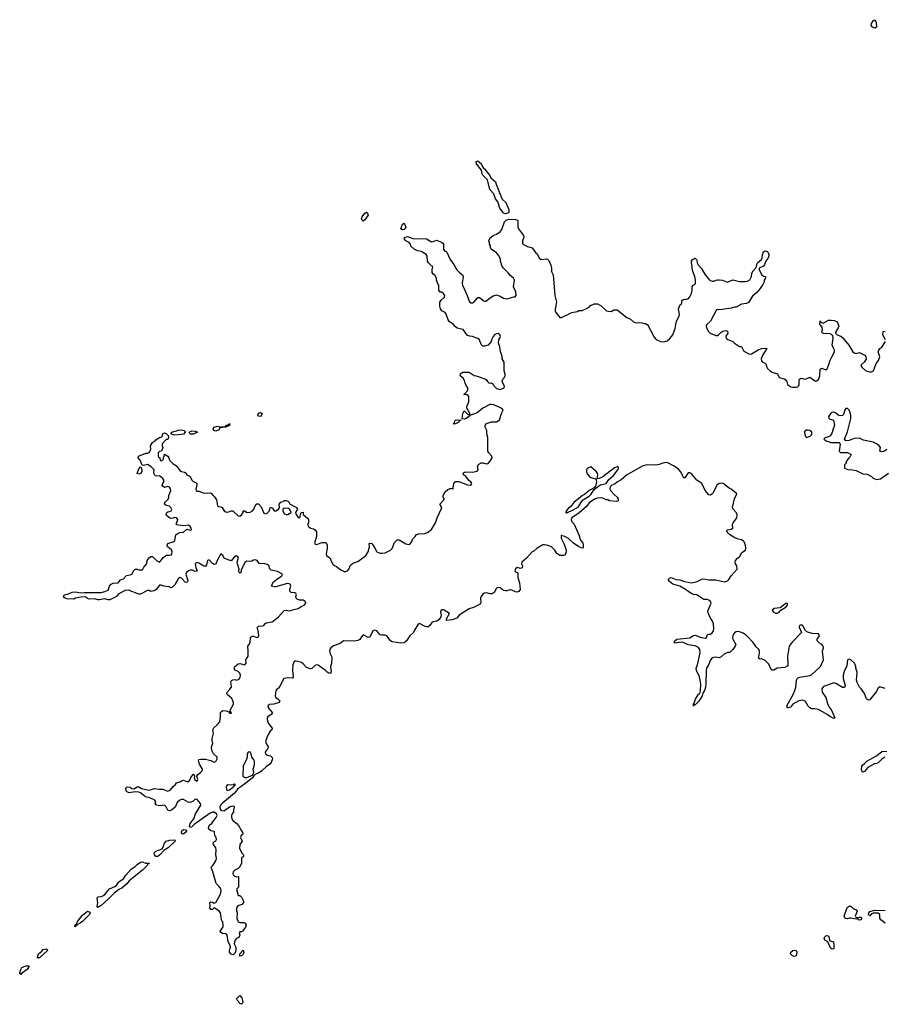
# Model space of a CAD drawing. Header units: inches. Extents: x 2396598 to 2566999, y 262085 to 451979.
# Tile 267 of 280: x 2510518 to 2520620, y 399981 to 411494. Entities that reach past the tile are written whole.
import ezdxf

# ---------------------------------------------------------------- set-up
doc = ezdxf.new("R2010")
doc.units = ezdxf.units.IN
doc.header["$MEASUREMENT"] = 0
for name, color, linetype in [('C5319', 7, 'Continuous'), ('C5410', 7, 'Continuous'), ('C5420', 7, 'Continuous'), ('C5421', 7, 'Continuous')]:
    doc.layers.add(name, color=color, linetype=linetype)

msp = doc.modelspace()

# ---------------------------------------------------------------- linework, layer by layer
at = {"layer": 'C5319', "color": 5, "elevation": 40}
msp.add_lwpolyline([(2513123, 400000), (2513119, 399990), (2513110, 399981), (2513090, 399989), (2513084, 400000)], dxfattribs=at)
at = {"layer": 'C5410', "color": 5, "elevation": 40}
for points in [[(2516190, 409224), (2516170, 409232), (2516129, 409289), (2516104, 409364), (2516078, 409398), (2516056, 409456), (2516013, 409510), (2515982, 409622), (2515930, 409675), (2515923, 409690), (2515915, 409735), (2515855, 409810), (2515850, 409834), (2515870, 409842), (2515892, 409830), (2515910, 409812), (2515921, 409781), (2515938, 409758), (2515950, 409751), (2516010, 409671), (2516023, 409643), (2516078, 409598), (2516085, 409570), (2516143, 409423), (2516157, 409397), (2516198, 409358), (2516233, 409273), (2516234, 409246), (2516226, 409234), (2516210, 409226)], [(2514530, 409139), (2514519, 409150), (2514513, 409170), (2514521, 409190), (2514550, 409231), (2514570, 409243), (2514581, 409230), (2514588, 409210), (2514550, 409154)], [(2514990, 409035), (2514970, 409050), (2514990, 409105), (2515010, 409115), (2515028, 409070), (2515022, 409050), (2515010, 409040)], [(2513330, 406855), (2513310, 406858), (2513302, 406870), (2513310, 406894), (2513330, 406902), (2513352, 406890), (2513345, 406870)], [(2512810, 406682), (2512788, 406690), (2512778, 406710), (2512789, 406730), (2512830, 406742), (2512850, 406732), (2512907, 406733), (2512922, 406738), (2512926, 406750), (2512958, 406762), (2512966, 406770), (2512974, 406770), (2512970, 406748), (2512942, 406738), (2512928, 406728), (2512858, 406722), (2512844, 406696), (2512830, 406689)], [(2515648, 406812), (2515674, 406814), (2515674, 406810), (2515666, 406806), (2515654, 406806), (2515650, 406788), (2515610, 406768), (2515586, 406766), (2515598, 406782), (2515608, 406810), (2515630, 406816)], [(2512330, 406635), (2512310, 406638), (2512286, 406650), (2512290, 406672), (2512350, 406686), (2512370, 406696), (2512410, 406699), (2512442, 406690), (2512452, 406672), (2512430, 406649), (2512410, 406643)], [(2512550, 406649), (2512509, 406649), (2512498, 406670), (2512530, 406685), (2512570, 406682), (2512594, 406670)], [(2519730, 406696), (2519710, 406696), (2519690, 406684), (2519686, 406670), (2519690, 406642), (2519699, 406619), (2519710, 406608), (2519756, 406624), (2519775, 406645), (2519775, 406670), (2519752, 406690)], [(2511910, 406179), (2511890, 406186), (2511889, 406189), (2511910, 406242), (2511930, 406265), (2511939, 406259), (2511946, 406230), (2511946, 406210), (2511930, 406186)], [(2517510, 406268), (2517467, 406253), (2517330, 406149), (2517290, 406129), (2517267, 406127), (2517274, 406170), (2517269, 406190), (2517253, 406210), (2517190, 406265), (2517170, 406259), (2517150, 406246), (2517141, 406230), (2517139, 406210), (2517150, 406184), (2517170, 406157), (2517190, 406141), (2517245, 406125), (2517253, 406113), (2517257, 406090), (2517244, 406036), (2517236, 406030), (2517237, 406023), (2517170, 405989), (2517118, 405942), (2517095, 405930), (2516991, 405850), (2516959, 405801), (2516930, 405781), (2516904, 405750), (2516904, 405736), (2516894, 405730), (2516910, 405727), (2516923, 405737), (2516952, 405748), (2517045, 405795), (2517082, 405858), (2517102, 405878), (2517175, 405925), (2517194, 405946), (2517225, 405995), (2517242, 406010), (2517243, 406017), (2517250, 406016), (2517279, 406041), (2517305, 406055), (2517370, 406071), (2517403, 406117), (2517455, 406165), (2517506, 406230), (2517516, 406250)], [(2513630, 405784), (2513603, 405777), (2513592, 405770), (2513591, 405750), (2513610, 405717), (2513630, 405708), (2513650, 405708), (2513688, 405730), (2513682, 405750), (2513669, 405769), (2513659, 405779)], [(2519470, 404669), (2519403, 404617), (2519334, 404610), (2519312, 404590), (2519322, 404570), (2519350, 404556), (2519370, 404555), (2519390, 404567), (2519412, 404588), (2519475, 404630), (2519491, 404650), (2519488, 404668)], [(2513210, 402933), (2513187, 402930), (2513177, 402910), (2513174, 402870), (2513163, 402837), (2513129, 402770), (2513127, 402650), (2513150, 402635), (2513170, 402634), (2513190, 402640), (2513238, 402662), (2513255, 402690), (2513246, 402730), (2513260, 402780), (2513261, 402821), (2513256, 402836), (2513232, 402870), (2513222, 402910)], [(2513030, 402554), (2513014, 402550), (2513014, 402546), (2512995, 402545), (2512950, 402549), (2512940, 402540), (2512931, 402529), (2512936, 402490), (2512950, 402483), (2512970, 402488), (2513022, 402530), (2513022, 402538), (2513038, 402550)], [(2512414, 401974), (2512410, 401990), (2512412, 402010), (2512430, 402026), (2512462, 402022), (2512468, 402010), (2512450, 401987), (2512430, 401974)], [(2512110, 401708), (2512092, 401730), (2512090, 401751), (2512110, 401772), (2512181, 401799), (2512190, 401811), (2512210, 401864), (2512230, 401889), (2512270, 401900), (2512330, 401903), (2512336, 401890), (2512252, 401810), (2512201, 401779), (2512150, 401725), (2512130, 401711)], [(2511990, 401632), (2512033, 401633), (2512033, 401630), (2512025, 401625), (2512011, 401629), (2512013, 401610), (2511954, 401550), (2511796, 401424), (2511770, 401389), (2511710, 401340), (2511678, 401322), (2511621, 401279), (2511553, 401210), (2511470, 401136), (2511450, 401123), (2511430, 401113), (2511423, 401123), (2511430, 401170), (2511425, 401215), (2511430, 401236), (2511470, 401242), (2511490, 401250), (2511513, 401267), (2511567, 401330), (2511630, 401357), (2511650, 401370), (2511674, 401410), (2511690, 401426), (2511730, 401450), (2511757, 401490), (2511819, 401561), (2511869, 401591), (2511890, 401614), (2511930, 401643), (2511950, 401648)], [(2511170, 400888), (2511162, 400890), (2511167, 400910), (2511180, 400920), (2511195, 400950), (2511250, 401024), (2511310, 401070), (2511337, 401057), (2511342, 401050), (2511333, 401030), (2511250, 400949), (2511225, 400930), (2511201, 400919), (2511190, 400906), (2511175, 400905)], [(2510730, 400518), (2510727, 400527), (2510736, 400570), (2510777, 400603), (2510790, 400621), (2510834, 400630), (2510841, 400610), (2510750, 400526), (2510735, 400525)], [(2513090, 400546), (2513089, 400570), (2513130, 400614), (2513138, 400590), (2513130, 400568), (2513110, 400548)], [(2519570, 400539), (2519548, 400548), (2519525, 400570), (2519528, 400590), (2519550, 400612), (2519570, 400615), (2519589, 400609), (2519600, 400590), (2519590, 400549)], [(2510530, 400330), (2510518, 400338), (2510518, 400350), (2510530, 400390), (2510543, 400410), (2510590, 400433), (2510630, 400430), (2510622, 400418), (2510622, 400410), (2510605, 400390), (2510539, 400341)]]:
    msp.add_lwpolyline(points, close=True, dxfattribs=at)
for points in [[(2520000, 403339), (2519990, 403344), (2519951, 403371), (2519850, 403429), (2519810, 403438), (2519770, 403438), (2519750, 403446), (2519730, 403466), (2519700, 403520), (2519670, 403538), (2519622, 403530), (2519550, 403489), (2519523, 403457), (2519490, 403444), (2519481, 403470), (2519555, 403605), (2519574, 403650), (2519587, 403690), (2519594, 403770), (2519605, 403795), (2519633, 403807), (2519750, 403824), (2519770, 403833), (2519873, 403930), (2519910, 404010), (2519900, 404110), (2519908, 404150), (2519905, 404170), (2519890, 404187), (2519862, 404202), (2519835, 404230), (2519837, 404250), (2519865, 404290), (2519860, 404300), (2519850, 404312), (2519777, 404317), (2519716, 404336), (2519695, 404355), (2519670, 404405), (2519650, 404419), (2519630, 404412), (2519624, 404390), (2519652, 404330), (2519545, 404215), (2519510, 404170), (2519491, 404050), (2519492, 403948), (2519484, 403936), (2519460, 403920), (2519370, 403913), (2519330, 403889), (2519310, 403889), (2519297, 403897), (2519270, 403958), (2519230, 404002), (2519190, 404022), (2519170, 404015), (2519149, 404029), (2519159, 404061), (2519163, 404090), (2519161, 404110), (2519153, 404130), (2519122, 404162), (2519089, 404210), (2519013, 404290), (2518970, 404321), (2518930, 404336), (2518910, 404339), (2518890, 404336), (2518870, 404323), (2518852, 404290), (2518847, 404267), (2518851, 404250), (2518885, 404190), (2518878, 404170), (2518850, 404129), (2518820, 404100), (2518810, 404095), (2518790, 404095), (2518750, 404075), (2518714, 404046), (2518690, 404034), (2518650, 404039), (2518623, 404037), (2518610, 404034), (2518590, 404009), (2518568, 403950), (2518543, 403910), (2518537, 403890), (2518535, 403730), (2518530, 403690), (2518519, 403650), (2518499, 403621), (2518493, 403587), (2518453, 403527), (2518410, 403482), (2518398, 403482), (2518389, 403469), (2518389, 403490), (2518399, 403501), (2518416, 403550), (2518450, 403606), (2518463, 403617), (2518474, 403646), (2518476, 403724), (2518469, 403770), (2518461, 403810), (2518426, 403886), (2518424, 403910), (2518437, 403950), (2518467, 404090), (2518464, 404130), (2518450, 404152), (2518412, 404172), (2518330, 404185), (2518270, 404213), (2518250, 404215), (2518170, 404202), (2518164, 404210), (2518173, 404230), (2518198, 404250), (2518350, 404265), (2518390, 404292), (2518410, 404298), (2518482, 404270), (2518530, 404264), (2518542, 404270), (2518556, 404304), (2518570, 404311), (2518590, 404311), (2518610, 404325), (2518624, 404350), (2518629, 404370), (2518625, 404430), (2518609, 404470), (2518594, 404490), (2518570, 404538), (2518559, 404570), (2518562, 404590), (2518597, 404670), (2518589, 404690), (2518570, 404705), (2518550, 404713), (2518510, 404715), (2518430, 404769), (2518390, 404773), (2518363, 404783), (2518299, 404830), (2518230, 404869), (2518150, 404895), (2518110, 404924), (2518095, 404950), (2518110, 404965), (2518130, 404971), (2518188, 404948), (2518230, 404945), (2518285, 404925), (2518370, 404909), (2518434, 404926), (2518490, 404954), (2518510, 404956), (2518570, 404945), (2518650, 404944), (2518750, 404922), (2518770, 404924), (2518790, 404934), (2518804, 404950), (2518830, 404990), (2518900, 405070), (2518899, 405110), (2518883, 405130), (2518878, 405150), (2518881, 405170), (2518904, 405196), (2518930, 405213), (2518957, 405263), (2518998, 405290), (2519004, 405310), (2518997, 405350), (2518982, 405390), (2518970, 405401), (2518952, 405412), (2518902, 405422), (2518874, 405434), (2518810, 405475), (2518775, 405510), (2518792, 405528), (2518830, 405536), (2518850, 405547), (2518847, 405590), (2518853, 405610), (2518896, 405670), (2518900, 405710), (2518890, 405730), (2518854, 405770), (2518848, 405790), (2518869, 405891), (2518898, 405950), (2518830, 406006), (2518810, 406014), (2518770, 406049), (2518738, 406070), (2518710, 406075), (2518692, 406070), (2518664, 406050), (2518619, 405961), (2518610, 405949), (2518590, 405934), (2518570, 405939), (2518526, 405990), (2518490, 406070), (2518431, 406111), (2518370, 406181), (2518350, 406195), (2518330, 406194), (2518290, 406136), (2518279, 406139), (2518270, 406144), (2518262, 406170), (2518239, 406210), (2518210, 406244), (2518159, 406279), (2518092, 406312), (2518070, 406315), (2518034, 406310), (2517990, 406293), (2517950, 406284), (2517851, 406289), (2517790, 406275), (2517610, 406167), (2517545, 406115), (2517501, 406090), (2517474, 406066), (2517438, 406050), (2517416, 406030), (2517415, 406010), (2517425, 405985), (2517463, 405943), (2517499, 405910), (2517511, 405890), (2517510, 405868), (2517490, 405859), (2517410, 405868), (2517390, 405878), (2517370, 405878), (2517330, 405898), (2517310, 405902), (2517270, 405899), (2517233, 405887), (2517170, 405844), (2517139, 405801), (2517054, 405726), (2516971, 405670), (2516961, 405650), (2516965, 405630), (2516996, 405596), (2517051, 405470), (2517071, 405410), (2517096, 405376), (2517103, 405350), (2517100, 405320), (2517090, 405315), (2517050, 405330), (2516990, 405374), (2516930, 405429), (2516886, 405450), (2516858, 405458), (2516850, 405466), (2516845, 405455), (2516846, 405430), (2516881, 405361), (2516905, 405290), (2516905, 405270), (2516890, 405238), (2516870, 405228), (2516830, 405228), (2516794, 405254), (2516769, 405290), (2516730, 405329), (2516690, 405344), (2516650, 405354), (2516630, 405354), (2516564, 405316), (2516530, 405284), (2516505, 405270), (2516441, 405199), (2516386, 405150), (2516381, 405130), (2516391, 405110), (2516390, 405086), (2516370, 405078), (2516330, 405089), (2516310, 405074), (2516303, 405050), (2516310, 405038), (2516331, 405031), (2516339, 405019), (2516339, 404970), (2516357, 404910), (2516365, 404830), (2516350, 404808), (2516330, 404802), (2516310, 404804), (2516270, 404824), (2516250, 404829), (2516210, 404817), (2516190, 404817), (2516170, 404821), (2516130, 404849), (2516110, 404855), (2516090, 404848), (2516063, 404797), (2516038, 404782), (2516010, 404779), (2515971, 404791), (2515950, 404790), (2515930, 404778), (2515910, 404750), (2515904, 404730), (2515905, 404675), (2515899, 404661), (2515820, 404620), (2515770, 404605), (2515652, 404530), (2515625, 404495), (2515570, 404477), (2515506, 404470), (2515505, 404490), (2515539, 404550), (2515479, 404590), (2515470, 404595), (2515450, 404595), (2515443, 404590), (2515435, 404570), (2515441, 404530), (2515437, 404510), (2515418, 404482), (2515390, 404462), (2515350, 404455), (2515334, 404446), (2515310, 404410), (2515290, 404393), (2515270, 404393), (2515257, 404397), (2515190, 404433), (2515175, 404425), (2515130, 404355), (2515121, 404330), (2515076, 404290), (2515039, 404230), (2515010, 404206), (2514970, 404204), (2514870, 404221), (2514850, 404233), (2514810, 404285), (2514790, 404296), (2514750, 404296), (2514730, 404303), (2514690, 404347), (2514665, 404355), (2514644, 404350), (2514610, 404275), (2514590, 404269), (2514530, 404302), (2514510, 404278), (2514494, 404246), (2514470, 404234), (2514430, 404229), (2514302, 404230), (2514261, 404199), (2514186, 404174), (2514155, 404150), (2514141, 404130), (2514137, 404110), (2514141, 404090), (2514161, 404050), (2514165, 404030), (2514161, 403970), (2514151, 403929), (2514159, 403870), (2514150, 403849), (2514130, 403853), (2514110, 403863), (2514090, 403883), (2514006, 403946), (2513990, 403949), (2513970, 403944), (2513930, 403908), (2513910, 403902), (2513870, 403919), (2513830, 403961), (2513810, 403976), (2513750, 403994), (2513730, 403994), (2513725, 403990), (2513711, 403949), (2513704, 403890), (2513715, 403805), (2513704, 403796), (2513650, 403799), (2513605, 403790), (2513559, 403701), (2513542, 403678), (2513526, 403670), (2513511, 403650), (2513503, 403590), (2513511, 403570), (2513539, 403550), (2513557, 403530), (2513551, 403510), (2513488, 403492), (2513435, 403485), (2513416, 403470), (2513424, 403444), (2513471, 403390), (2513456, 403370), (2513416, 403344), (2513408, 403330), (2513408, 403310), (2513422, 403270), (2513468, 403210), (2513464, 403190), (2513445, 403175), (2513416, 403130), (2513399, 403079), (2513391, 403050), (2513396, 403030), (2513423, 402990), (2513418, 402970), (2513396, 402950), (2513388, 402930), (2513391, 402910), (2513401, 402901), (2513410, 402895), (2513450, 402886), (2513468, 402868), (2513470, 402850), (2513458, 402810), (2513442, 402790), (2513400, 402760), (2513348, 402710), (2513310, 402685), (2513283, 402677), (2513258, 402662), (2513239, 402630), (2513216, 402610), (2513150, 402558), (2513062, 402498), (2513026, 402450), (2512886, 402334), (2512865, 402310), (2512857, 402290), (2512862, 402262), (2512870, 402250), (2512890, 402242), (2512912, 402248), (2512970, 402289), (2513010, 402301), (2513019, 402299), (2513025, 402285), (2513016, 402250), (2513016, 402230), (2512999, 402210), (2512993, 402190), (2512991, 402170), (2512996, 402150), (2513010, 402131), (2513058, 402090), (2513082, 402062), (2513101, 402021), (2513121, 401990), (2513125, 401970), (2513102, 401950), (2513100, 401940), (2513098, 401930), (2513116, 401890), (2513091, 401850), (2513086, 401806), (2513112, 401750), (2513132, 401730), (2513132, 401710), (2513111, 401689), (2513111, 401630), (2513092, 401590), (2513070, 401569), (2513030, 401549), (2513011, 401530), (2513008, 401510), (2513014, 401494), (2513030, 401478), (2513050, 401472), (2513070, 401474), (2513074, 401470), (2513074, 401350), (2513054, 401330), (2513054, 401310), (2513070, 401254), (2513092, 401252), (2513110, 401234), (2513132, 401188), (2513132, 401170), (2513112, 401150), (2513068, 401132), (2513051, 401110), (2513051, 401070), (2513057, 401050), (2513055, 400990), (2513070, 400945), (2513090, 400936), (2513137, 400937), (2513151, 400930), (2513163, 400910), (2513156, 400884), (2513122, 400838), (2513108, 400828), (2513092, 400828), (2513082, 400818), (2513091, 400790), (2513079, 400761), (2513050, 400749), (2513030, 400728), (2513024, 400690), (2513043, 400650), (2513043, 400617), (2513035, 400585), (2513017, 400563), (2513010, 400559), (2512987, 400567), (2512969, 400589), (2512969, 400610), (2512982, 400650), (2512978, 400670), (2512952, 400710), (2512944, 400790), (2512930, 400804), (2512889, 400809), (2512858, 400830), (2512894, 400886), (2512897, 400903), (2512890, 400946), (2512878, 400958), (2512875, 400970), (2512865, 401050), (2512850, 401069), (2512810, 401099), (2512790, 401108), (2512770, 401089), (2512750, 401089), (2512738, 401110), (2512742, 401130), (2512738, 401170), (2512750, 401178), (2512770, 401176), (2512790, 401162), (2512810, 401171), (2512864, 401270), (2512873, 401310), (2512869, 401330), (2512850, 401358), (2512814, 401394), (2512775, 401530), (2512758, 401570), (2512758, 401590), (2512776, 401604), (2512792, 401628), (2512812, 401668), (2512817, 401690), (2512808, 401730), (2512813, 401787), (2512809, 401810), (2512782, 401850), (2512778, 401870), (2512794, 401886), (2512810, 401892), (2512817, 401910), (2512814, 401926), (2512810, 401938), (2512798, 401950), (2512796, 401996), (2512790, 402002), (2512750, 402008), (2512729, 402030), (2512725, 402050), (2512733, 402070), (2512762, 402098), (2512815, 402165), (2512824, 402190), (2512818, 402210), (2512790, 402228), (2512770, 402229), (2512742, 402218), (2512558, 402082), (2512530, 402058), (2512507, 402047), (2512502, 402062), (2512510, 402096), (2512552, 402148), (2512574, 402210), (2512635, 402310), (2512629, 402330), (2512590, 402375), (2512570, 402379), (2512544, 402356), (2512510, 402341), (2512485, 402345), (2512430, 402376), (2512410, 402376), (2512390, 402369), (2512359, 402341), (2512333, 402287), (2512290, 402253), (2512270, 402244), (2512249, 402250), (2512229, 402289), (2512210, 402309), (2512150, 402303), (2512118, 402310), (2512102, 402330), (2512108, 402350), (2512098, 402370), (2512037, 402397), (2511987, 402407), (2511930, 402454), (2511910, 402461), (2511870, 402466), (2511795, 402455), (2511766, 402470), (2511760, 402480), (2511758, 402510), (2511775, 402525), (2511810, 402521), (2511830, 402505), (2511850, 402501), (2511890, 402526), (2511910, 402526), (2511943, 402503), (2511989, 402491), (2512034, 402486), (2512094, 402506), (2512150, 402496), (2512190, 402495), (2512250, 402473), (2512276, 402484), (2512310, 402527), (2512337, 402550), (2512350, 402571), (2512390, 402581), (2512410, 402596), (2512430, 402601), (2512470, 402586), (2512493, 402587), (2512509, 402610), (2512520, 402640), (2512550, 402671), (2512554, 402670), (2512562, 402650), (2512558, 402630), (2512561, 402610), (2512590, 402591), (2512601, 402610), (2512586, 402650), (2512598, 402670), (2512629, 402691), (2512649, 402710), (2512655, 402730), (2512617, 402790), (2512607, 402830), (2512610, 402842), (2512633, 402847), (2512690, 402848), (2512753, 402833), (2512790, 402813), (2512810, 402822), (2512825, 402850), (2512824, 402870), (2512781, 402910), (2512761, 402950), (2512759, 402990), (2512774, 403030), (2512766, 403066), (2512766, 403090), (2512784, 403150), (2512775, 403190), (2512786, 403214), (2512830, 403251), (2512855, 403285), (2512866, 403350), (2512866, 403394), (2512874, 403406), (2512890, 403415), (2512931, 403411), (2512962, 403402), (2512970, 403387), (2512990, 403385), (2512994, 403390), (2512978, 403410), (2512981, 403430), (2513017, 403490), (2513018, 403510), (2512996, 403556), (2512943, 403603), (2512939, 403610), (2512941, 403630), (2512975, 403665), (2512992, 403690), (2512985, 403750), (2512993, 403767), (2513010, 403777), (2513030, 403778), (2513050, 403772), (2513070, 403778), (2513087, 403790), (2513095, 403805), (2513098, 403830), (2513090, 403854), (2513070, 403873), (2513030, 403890), (2513024, 403916), (2513030, 403931), (2513070, 403961), (2513090, 403967), (2513150, 403951), (2513164, 403970), (2513162, 404010), (2513189, 404051), (2513189, 404110), (2513182, 404170), (2513196, 404184), (2513209, 404211), (2513215, 404270), (2513221, 404279), (2513235, 404285), (2513250, 404286), (2513290, 404271), (2513310, 404282), (2513314, 404290), (2513308, 404332), (2513295, 404370), (2513298, 404390), (2513310, 404402), (2513355, 404405), (2513370, 404412), (2513382, 404430), (2513399, 404441), (2513466, 404454), (2513479, 404461), (2513542, 404510), (2513610, 404585), (2513630, 404591), (2513670, 404581), (2513721, 404599), (2513770, 404611), (2513806, 404634), (2513842, 404650), (2513862, 404670), (2513855, 404690), (2513830, 404706), (2513787, 404707), (2513759, 404719), (2513749, 404730), (2513745, 404750), (2513753, 404770), (2513745, 404785), (2513732, 404792), (2513690, 404797), (2513674, 404810), (2513673, 404830), (2513685, 404870), (2513679, 404890), (2513670, 404897), (2513650, 404901), (2513630, 404898), (2513510, 404863), (2513490, 404861), (2513462, 404870), (2513474, 404910), (2513481, 404919), (2513519, 404950), (2513570, 404982), (2513579, 404990), (2513589, 405010), (2513530, 405042), (2513458, 405058), (2513438, 405078), (2513433, 405110), (2513410, 405125), (2513370, 405137), (2513330, 405133), (2513317, 405137), (2513292, 405172), (2513270, 405177), (2513250, 405173), (2513230, 405161), (2513210, 405159), (2513170, 405164), (2513150, 405148), (2513104, 405056), (2513102, 405030), (2513090, 405022), (2513082, 405030), (2513078, 405050), (2513082, 405070), (2513061, 405130), (2513059, 405150), (2513072, 405190), (2513069, 405210), (2513050, 405227), (2513039, 405221), (2513024, 405210), (2512990, 405166), (2512910, 405195), (2512890, 405228), (2512870, 405248), (2512827, 405170), (2512810, 405128), (2512790, 405124), (2512770, 405134), (2512730, 405177), (2512711, 405169), (2512701, 405119), (2512690, 405102), (2512670, 405104), (2512610, 405141), (2512590, 405149), (2512578, 405142), (2512568, 405130), (2512575, 405090), (2512590, 405048), (2512570, 405042), (2512536, 405056), (2512510, 405056), (2512490, 405049), (2512467, 405030), (2512461, 405010), (2512479, 404950), (2512481, 404930), (2512477, 404923), (2512470, 404915), (2512450, 404919), (2512410, 404964), (2512390, 404973), (2512370, 404955), (2512330, 404886), (2512290, 404849), (2512262, 404862), (2512206, 404870), (2512170, 404882), (2512150, 404882), (2512111, 404830), (2512090, 404817), (2512050, 404809), (2512030, 404818), (2512010, 404818), (2511930, 404778), (2511910, 404778), (2511790, 404824), (2511750, 404821), (2511670, 404775), (2511650, 404748), (2511570, 404709), (2511550, 404709), (2511510, 404723), (2511449, 404709), (2511429, 404709), (2511390, 404722), (2511330, 404718), (2511310, 404726), (2511290, 404742), (2511250, 404744), (2511210, 404739), (2511170, 404729), (2511150, 404719), (2511070, 404723), (2511049, 404729), (2511039, 404739), (2511029, 404750), (2511038, 404770), (2511090, 404779), (2511130, 404801), (2511170, 404804), (2511230, 404791), (2511270, 404796), (2511470, 404796), (2511512, 404808), (2511550, 404825), (2511569, 404871), (2511585, 404895), (2511610, 404906), (2511670, 404911), (2511696, 404944), (2511730, 404958), (2511765, 404995), (2511810, 405002), (2511828, 405012), (2511850, 405054), (2511866, 405070), (2511891, 405071), (2511910, 405062), (2511950, 405062), (2511958, 405070), (2511967, 405093), (2511996, 405124), (2512007, 405153), (2512008, 405170), (2512030, 405202), (2512050, 405218), (2512070, 405218), (2512118, 405170), (2512150, 405152), (2512179, 405181), (2512194, 405206), (2512217, 405223), (2512230, 405231), (2512270, 405231), (2512290, 405238), (2512297, 405250), (2512299, 405270), (2512290, 405294), (2512270, 405314), (2512244, 405330), (2512242, 405350), (2512249, 405370), (2512310, 405387), (2512330, 405405), (2512342, 405470), (2512357, 405483), (2512390, 405496), (2512430, 405501), (2512470, 405538), (2512510, 405525), (2512526, 405530), (2512522, 405550), (2512510, 405568), (2512490, 405582), (2512430, 405574), (2512349, 405589), (2512349, 405610), (2512361, 405630), (2512364, 405650), (2512350, 405669), (2512328, 405672), (2512310, 405665), (2512283, 405663), (2512270, 405668), (2512235, 405695), (2512229, 405710), (2512239, 405730), (2512250, 405739), (2512270, 405742), (2512289, 405751), (2512294, 405766), (2512284, 405790), (2512270, 405804), (2512230, 405814), (2512208, 405830), (2512215, 405850), (2512258, 405890), (2512262, 405910), (2512259, 405930), (2512285, 405990), (2512281, 406010), (2512269, 406029), (2512250, 406034), (2512210, 406025), (2512190, 406038), (2512184, 406050), (2512189, 406070), (2512201, 406090), (2512201, 406110), (2512189, 406130), (2512150, 406159), (2512115, 406155), (2512101, 406161), (2512084, 406190), (2512088, 406230), (2512049, 406270), (2512010, 406293), (2511963, 406283), (2511950, 406286), (2511925, 406345), (2511902, 406370), (2511906, 406390), (2511990, 406426), (2512014, 406426), (2512030, 406432), (2512049, 406470), (2512048, 406510), (2512068, 406550), (2512095, 406565), (2512110, 406582), (2512128, 406592), (2512146, 406610), (2512170, 406614), (2512186, 406630), (2512186, 406650), (2512210, 406662), (2512234, 406650), (2512252, 406632), (2512258, 406610), (2512250, 406586), (2512230, 406586), (2512184, 406536), (2512182, 406510), (2512192, 406490), (2512173, 406447), (2512150, 406446), (2512134, 406430), (2512134, 406390), (2512138, 406378), (2512154, 406370), (2512158, 406338), (2512170, 406334), (2512198, 406350), (2512198, 406370), (2512206, 406390), (2512208, 406412), (2512250, 406391), (2512262, 406370), (2512270, 406342), (2512310, 406302), (2512350, 406278), (2512390, 406221), (2512410, 406211), (2512445, 406205), (2512462, 406190), (2512471, 406171), (2512510, 406151), (2512531, 406110), (2512540, 406100), (2512579, 406079), (2512587, 406070), (2512588, 406050), (2512576, 406010), (2512578, 405990), (2512590, 405983), (2512610, 405981), (2512662, 405962), (2512710, 405956), (2512750, 405962), (2512778, 405930), (2512796, 405916), (2512819, 405879), (2512831, 405810), (2512841, 405801), (2512870, 405797), (2512885, 405790), (2512908, 405750), (2512921, 405741), (2512950, 405736), (2512990, 405751), (2513010, 405751), (2513070, 405691), (2513090, 405687), (2513115, 405710), (2513129, 405730), (2513130, 405752), (2513150, 405752), (2513171, 405731), (2513210, 405735), (2513239, 405750), (2513253, 405770), (2513269, 405811), (2513290, 405832), (2513310, 405832), (2513338, 405798), (2513370, 405725), (2513390, 405718), (2513410, 405725), (2513433, 405747), (2513450, 405794), (2513470, 405782), (2513490, 405752), (2513510, 405751), (2513542, 405770), (2513554, 405786), (2513549, 405830), (2513570, 405851), (2513598, 405862), (2513610, 405872), (2513630, 405872), (2513650, 405865), (2513665, 405850), (2513672, 405832), (2513752, 405790), (2513762, 405770), (2513742, 405730), (2513744, 405716), (2513770, 405674), (2513790, 405674), (2513796, 405684), (2513798, 405710), (2513807, 405733), (2513830, 405734), (2513832, 405710), (2513878, 405670), (2513891, 405650), (2513892, 405610), (2513882, 405590), (2513892, 405570), (2513914, 405550), (2513950, 405542), (2513971, 405531), (2513984, 405504), (2513985, 405450), (2513966, 405390), (2513965, 405370), (2513970, 405362), (2513990, 405358), (2514050, 405381), (2514090, 405382), (2514097, 405377), (2514111, 405350), (2514111, 405310), (2514098, 405250), (2514102, 405230), (2514130, 405211), (2514150, 405191), (2514155, 405170), (2514179, 405119), (2514221, 405101), (2514270, 405063), (2514310, 405043), (2514330, 405041), (2514350, 405051), (2514364, 405070), (2514383, 405117), (2514410, 405141), (2514470, 405158), (2514562, 405230), (2514590, 405272), (2514606, 405330), (2514602, 405370), (2514607, 405373), (2514631, 405370), (2514663, 405323), (2514690, 405272), (2514730, 405258), (2514750, 405256), (2514790, 405261), (2514850, 405291), (2514870, 405312), (2514899, 405381), (2514930, 405412), (2514950, 405414), (2515030, 405366), (2515070, 405358), (2515078, 405362), (2515097, 405383), (2515110, 405422), (2515138, 405450), (2515150, 405472), (2515176, 405484), (2515254, 405486), (2515283, 405497), (2515330, 405532), (2515375, 405610), (2515395, 405670), (2515444, 405770), (2515449, 405790), (2515428, 405830), (2515476, 405884), (2515476, 405896), (2515466, 405910), (2515466, 405930), (2515490, 405974), (2515520, 406000), (2515549, 406011), (2515586, 406014), (2515582, 406022), (2515589, 406071), (2515596, 406084), (2515610, 406096), (2515650, 406096), (2515750, 406055), (2515790, 406052), (2515802, 406070), (2515789, 406090), (2515767, 406107), (2515730, 406155), (2515708, 406170), (2515698, 406190), (2515703, 406197), (2515715, 406205), (2515730, 406206), (2515810, 406202), (2515864, 406216), (2515874, 406230), (2515869, 406271), (2515882, 406298), (2515910, 406311), (2515930, 406311), (2515970, 406301), (2515990, 406303), (2516012, 406328), (2516039, 406370), (2516033, 406390), (2516001, 406430), (2515989, 406450), (2515986, 406466), (2515988, 406608), (2515978, 406650), (2515978, 406690), (2515958, 406730), (2515958, 406750), (2515968, 406770), (2515983, 406777), (2516030, 406791), (2516090, 406791), (2516110, 406802), (2516123, 406817), (2516149, 406891), (2516168, 406930), (2516160, 406940), (2516137, 406957), (2516058, 406990), (2516030, 406996), (2516010, 406993), (2515931, 406950), (2515864, 406896), (2515788, 406868), (2515772, 406868), (2515762, 406850), (2515734, 406830), (2515710, 406822), (2515686, 406826), (2515695, 406890), (2515710, 406922), (2515750, 406882), (2515770, 406874), (2515778, 406882), (2515778, 406890), (2515742, 406950), (2515744, 406970), (2515766, 407026), (2515766, 407090), (2515750, 407106), (2515708, 407110), (2515722, 407118), (2515726, 407130), (2515748, 407150), (2515755, 407165), (2515755, 407190), (2515736, 407216), (2515723, 407243), (2515717, 407277), (2515701, 407301), (2515666, 407330), (2515668, 407352), (2515690, 407372), (2515770, 407372), (2515830, 407332), (2515850, 407331), (2515954, 407294), (2515970, 407285), (2515984, 407264), (2516005, 407245), (2516030, 407246), (2516050, 407231), (2516061, 407210), (2516090, 407180), (2516130, 407171), (2516178, 407190), (2516182, 407210), (2516159, 407250), (2516154, 407270), (2516162, 407290), (2516176, 407304), (2516189, 407330), (2516189, 407350), (2516178, 407390), (2516178, 407490), (2516155, 407530), (2516155, 407555), (2516134, 407614), (2516129, 407670), (2516113, 407710), (2516117, 407750), (2516129, 407770), (2516134, 407790), (2516129, 407810), (2516110, 407823), (2516090, 407821), (2516070, 407812), (2516050, 407789), (2516031, 407750), (2516027, 407733), (2515992, 407690), (2515950, 407675), (2515930, 407675), (2515910, 407698), (2515892, 407752), (2515884, 407764), (2515837, 407777), (2515810, 407789), (2515773, 407793), (2515745, 407805), (2515698, 407870), (2515630, 407888), (2515606, 407906), (2515588, 407930), (2515541, 407961), (2515525, 407985), (2515501, 408050), (2515490, 408069), (2515450, 408089), (2515434, 408114), (2515426, 408146), (2515426, 408190), (2515444, 408216), (2515481, 408250), (2515485, 408270), (2515470, 408294), (2515450, 408309), (2515430, 408308), (2515415, 408330), (2515414, 408390), (2515404, 408404), (2515389, 408450), (2515389, 408470), (2515370, 408508), (2515350, 408518), (2515339, 408539), (2515337, 408570), (2515346, 408610), (2515330, 408615), (2515295, 408650), (2515282, 408670), (2515278, 408730), (2515268, 408748), (2515210, 408782), (2515166, 408790), (2515126, 408810), (2515090, 408846), (2515086, 408870), (2515068, 408888), (2515030, 408909), (2515009, 408930), (2515021, 408950), (2515050, 408959), (2515110, 408935), (2515270, 408930), (2515330, 408898), (2515350, 408900), (2515390, 408916), (2515450, 408890), (2515461, 408881), (2515470, 408870), (2515468, 408808), (2515486, 408786), (2515502, 408782), (2515510, 408774), (2515546, 408690), (2515590, 408631), (2515627, 408570), (2515657, 408537), (2515691, 408510), (2515699, 408490), (2515688, 408412), (2515693, 408390), (2515748, 408268), (2515770, 408202), (2515778, 408190), (2515790, 408183), (2515810, 408183), (2515830, 408196), (2515870, 408245), (2515890, 408245), (2515923, 408223), (2515931, 408211), (2515950, 408202), (2515964, 408204), (2515978, 408210), (2515998, 408230), (2516050, 408265), (2516090, 408278), (2516130, 408261), (2516170, 408236), (2516210, 408231), (2516293, 408253), (2516307, 408253), (2516318, 408270), (2516315, 408310), (2516289, 408370), (2516298, 408450), (2516288, 408470), (2516246, 408506), (2516229, 408529), (2516169, 408590), (2516155, 408610), (2516135, 408670), (2516135, 408690), (2516122, 408730), (2516090, 408768), (2516028, 408810), (2516018, 408830), (2516018, 408850), (2516008, 408870), (2516008, 408890), (2515998, 408910), (2516016, 408944), (2516049, 408971), (2516090, 408985), (2516129, 409010), (2516150, 409042), (2516184, 409130), (2516201, 409150), (2516230, 409160), (2516310, 409159), (2516338, 409150), (2516338, 409070), (2516345, 409050), (2516403, 408970), (2516407, 408950), (2516391, 408909), (2516391, 408890), (2516398, 408870), (2516450, 408841), (2516506, 408826), (2516545, 408770), (2516559, 408759), (2516588, 408708), (2516610, 408691), (2516670, 408698), (2516690, 408691), (2516700, 408680), (2516724, 408624), (2516731, 408589), (2516731, 408550), (2516751, 408510), (2516771, 408270), (2516791, 408190), (2516775, 408110), (2516775, 408090), (2516781, 408070), (2516830, 408011), (2516850, 408011), (2516970, 408071), (2517030, 408082), (2517050, 408094), (2517090, 408094), (2517116, 408104), (2517170, 408132), (2517189, 408151), (2517230, 408172), (2517270, 408172), (2517312, 408150), (2517374, 408090), (2517396, 408084), (2517430, 408082), (2517460, 408100), (2517500, 408100), (2517611, 408010), (2517653, 407993), (2517690, 407963), (2517710, 407953), (2517729, 407951), (2517750, 407955), (2517790, 407951), (2517810, 407943), (2517830, 407941), (2517850, 407931), (2517866, 407910), (2517871, 407891), (2517890, 407862), (2517930, 407782), (2517955, 407755), (2517970, 407745), (2518010, 407731), (2518046, 407726), (2518082, 407738), (2518115, 407765), (2518149, 407810), (2518175, 407885), (2518183, 407930), (2518194, 407966), (2518225, 408030), (2518229, 408050), (2518217, 408110), (2518222, 408138), (2518238, 408162), (2518249, 408170), (2518255, 408185), (2518255, 408210), (2518270, 408221), (2518290, 408226), (2518310, 408225), (2518329, 408231), (2518350, 408252), (2518369, 408291), (2518375, 408330), (2518374, 408370), (2518388, 408390), (2518413, 408407), (2518413, 408450), (2518406, 408490), (2518383, 408550), (2518376, 408590), (2518377, 408610), (2518368, 408650), (2518368, 408670), (2518378, 408690), (2518410, 408705), (2518425, 408690), (2518430, 408682), (2518435, 408650), (2518447, 408627), (2518485, 408585), (2518528, 408510), (2518570, 408461), (2518590, 408444), (2518610, 408435), (2518630, 408436), (2518650, 408447), (2518670, 408451), (2518689, 408451), (2518730, 408447), (2518790, 408426), (2518850, 408451), (2518930, 408431), (2518989, 408431), (2519022, 408438), (2519050, 408452), (2519069, 408490), (2519073, 408530), (2519090, 408559), (2519125, 408595), (2519129, 408630), (2519139, 408650), (2519184, 408690), (2519192, 408708), (2519198, 408750), (2519210, 408781), (2519230, 408791), (2519250, 408782), (2519262, 408770), (2519270, 408750), (2519272, 408730), (2519260, 408700), (2519237, 408670), (2519222, 408630), (2519210, 408613), (2519158, 408590), (2519159, 408570), (2519190, 408511), (2519210, 408496), (2519234, 408490), (2519232, 408470), (2519218, 408450), (2519216, 408430), (2519202, 408398), (2519170, 408350), (2519130, 408304), (2519080, 408260), (2519032, 408188), (2519010, 408176), (2518951, 408169), (2518890, 408134), (2518870, 408133), (2518830, 408121), (2518725, 408105), (2518682, 408102), (2518670, 408106), (2518658, 408102), (2518591, 407969), (2518547, 407930), (2518539, 407910), (2518541, 407890), (2518565, 407850), (2518587, 407830), (2518650, 407802), (2518670, 407803), (2518682, 407810), (2518710, 407838), (2518732, 407852), (2518770, 407861), (2518790, 407851), (2518791, 407830), (2518767, 407793), (2518771, 407770), (2518793, 407753), (2518851, 407731), (2518871, 407711), (2518930, 407672), (2518950, 407672), (2518980, 407620), (2519045, 407585), (2519070, 407588), (2519146, 407634), (2519190, 407648), (2519234, 407654), (2519251, 407651), (2519240, 407640), (2519237, 407630), (2519198, 407570), (2519182, 407530), (2519184, 407504), (2519194, 407494), (2519230, 407478), (2519238, 407470), (2519247, 407430), (2519256, 407416), (2519290, 407383), (2519310, 407373), (2519374, 407354), (2519392, 407310), (2519450, 407294), (2519477, 407277), (2519491, 407230), (2519511, 407211), (2519530, 407201), (2519550, 407197), (2519590, 407197), (2519610, 407203), (2519617, 407210), (2519624, 407230), (2519625, 407275), (2519630, 407292), (2519641, 407299), (2519650, 407301), (2519690, 407290), (2519707, 407293), (2519750, 407314), (2519810, 407273), (2519830, 407273), (2519850, 407285), (2519868, 407330), (2519872, 407408), (2519890, 407421), (2519930, 407402), (2519950, 407405), (2519970, 407450), (2519987, 407513), (2520000, 407537)], [(2520000, 407815), (2519990, 407821), (2519910, 407824), (2519894, 407834), (2519889, 407849), (2519897, 407870), (2519893, 407893), (2519879, 407919), (2519868, 407930), (2519870, 407974), (2519878, 407958), (2519905, 407945), (2519970, 407981), (2520000, 407979)], [(2520000, 406893), (2519996, 406890), (2519979, 406870), (2519969, 406849), (2519974, 406834), (2519984, 406824), (2520000, 406819)], [(2520000, 406647), (2519991, 406629), (2519970, 406615), (2519930, 406606), (2519914, 406590), (2519950, 406565), (2519970, 406562), (2519990, 406552), (2520000, 406552)], [(2520000, 403729), (2519910, 403696), (2519889, 403670), (2519894, 403630), (2519938, 403570), (2519958, 403498), (2519977, 403457), (2520000, 403425)], [(2520000, 400633), (2519990, 400641), (2519961, 400710), (2519924, 400730), (2519917, 400750), (2519926, 400770), (2519939, 400781), (2519950, 400786), (2519970, 400780), (2519985, 400725), (2520000, 400719)], [(2513084, 400000), (2513079, 400010), (2513059, 400030), (2513056, 400050), (2513090, 400083), (2513115, 400055), (2513127, 400010), (2513123, 400000)]]:
    msp.add_lwpolyline(points, dxfattribs=at)
at = {"layer": 'C5420', "color": 5, "elevation": 40}
for points in [[(2520000, 407979), (2520036, 407976), (2520070, 407962), (2520091, 407910), (2520083, 407890), (2520054, 407850), (2520051, 407830), (2520059, 407819), (2520068, 407808), (2520112, 407792), (2520135, 407775), (2520207, 407687), (2520252, 407610), (2520270, 407598), (2520290, 407592), (2520330, 407602), (2520392, 407570), (2520405, 407550), (2520410, 407526), (2520385, 407490), (2520350, 407458), (2520347, 407450), (2520356, 407430), (2520405, 407390), (2520450, 407375), (2520470, 407375), (2520495, 407390), (2520527, 407473), (2520554, 407510), (2520569, 407550), (2520549, 407610), (2520555, 407630), (2520569, 407651), (2520590, 407665), (2520635, 407730)], [(2520000, 407537), (2520039, 407610), (2520037, 407630), (2520021, 407661), (2520012, 407690), (2520022, 407770), (2520019, 407799), (2520009, 407810), (2520000, 407815)], [(2520635, 407750), (2520602, 407810), (2520608, 407850), (2520630, 407851)], [(2520650, 406469), (2520614, 406446), (2520590, 406442), (2520569, 406450), (2520574, 406490), (2520562, 406510), (2520530, 406535), (2520490, 406555), (2520376, 406576), (2520330, 406599), (2520270, 406596), (2520210, 406573), (2520169, 406569), (2520155, 406590), (2520190, 406674), (2520229, 406831), (2520229, 406870), (2520216, 406910), (2520209, 406930), (2520190, 406949), (2520170, 406946), (2520158, 406930), (2520143, 406877), (2520130, 406865), (2520110, 406861), (2520090, 406867), (2520055, 406895), (2520030, 406905), (2520010, 406900), (2520000, 406893)], [(2520000, 406819), (2520025, 406810), (2520038, 406750), (2520021, 406710), (2520011, 406669), (2520000, 406647)], [(2520000, 406552), (2520094, 406550), (2520102, 406542), (2520105, 406530), (2520094, 406450), (2520110, 406434), (2520190, 406434), (2520234, 406410), (2520224, 406396), (2520214, 406370), (2520200, 406360), (2520174, 406330), (2520174, 406310), (2520154, 406290), (2520154, 406250), (2520193, 406233), (2520250, 406232), (2520290, 406222), (2520370, 406185), (2520420, 406180), (2520470, 406152), (2520490, 406132), (2520530, 406118), (2520574, 406126), (2520670, 406192)], [(2520630, 403675), (2520570, 403695), (2520550, 403678), (2520526, 403634), (2520464, 403556), (2520450, 403542), (2520430, 403539), (2520413, 403553), (2520390, 403614), (2520350, 403669), (2520329, 403689), (2520303, 403743), (2520297, 403770), (2520303, 403863), (2520288, 403910), (2520288, 403930), (2520272, 403970), (2520230, 404010), (2520210, 404015), (2520191, 404009), (2520183, 403937), (2520150, 403873), (2520139, 403830), (2520140, 403790), (2520163, 403710), (2520155, 403685), (2520130, 403684), (2520063, 403730), (2520030, 403741), (2520000, 403729)], [(2520000, 403425), (2520002, 403422), (2520042, 403330), (2520030, 403325), (2520000, 403339)], [(2520627, 402870), (2520590, 402847), (2520550, 402805), (2520530, 402795), (2520507, 402793), (2520429, 402751), (2520390, 402703), (2520370, 402696), (2520358, 402710), (2520352, 402730), (2520356, 402764), (2520364, 402776), (2520390, 402796), (2520416, 402824), (2520530, 402886), (2520590, 402938), (2520650, 402941)], [(2520630, 400929), (2520608, 400950), (2520578, 400970), (2520568, 400990), (2520568, 401030), (2520550, 401048), (2520490, 401048), (2520470, 401038), (2520450, 401015), (2520435, 401030), (2520441, 401050), (2520450, 401065), (2520510, 401082), (2520630, 401077)], [(2520000, 400719), (2520025, 400710), (2520032, 400668), (2520030, 400629), (2520010, 400624), (2520000, 400633)]]:
    msp.add_lwpolyline(points, dxfattribs=at)
msp.add_lwpolyline([(2520310, 400991), (2520330, 401001), (2520350, 401002), (2520355, 400990), (2520350, 400969), (2520330, 400964), (2520318, 400970), (2520310, 400986), (2520290, 400978), (2520230, 400989), (2520210, 400989), (2520190, 400981), (2520165, 400985), (2520152, 401010), (2520188, 401112), (2520210, 401128), (2520230, 401127), (2520259, 401099), (2520290, 401087), (2520304, 401070), (2520281, 401010), (2520283, 401003)], close=True, dxfattribs=at)
at = {"layer": 'C5421', "color": 5, "elevation": 40}
msp.add_lwpolyline([(2520510, 411394), (2520479, 411410), (2520466, 411430), (2520470, 411450), (2520490, 411482), (2520510, 411494), (2520525, 411465), (2520530, 411408)], close=True, dxfattribs=at)

doc.saveas('drawing.dxf')
